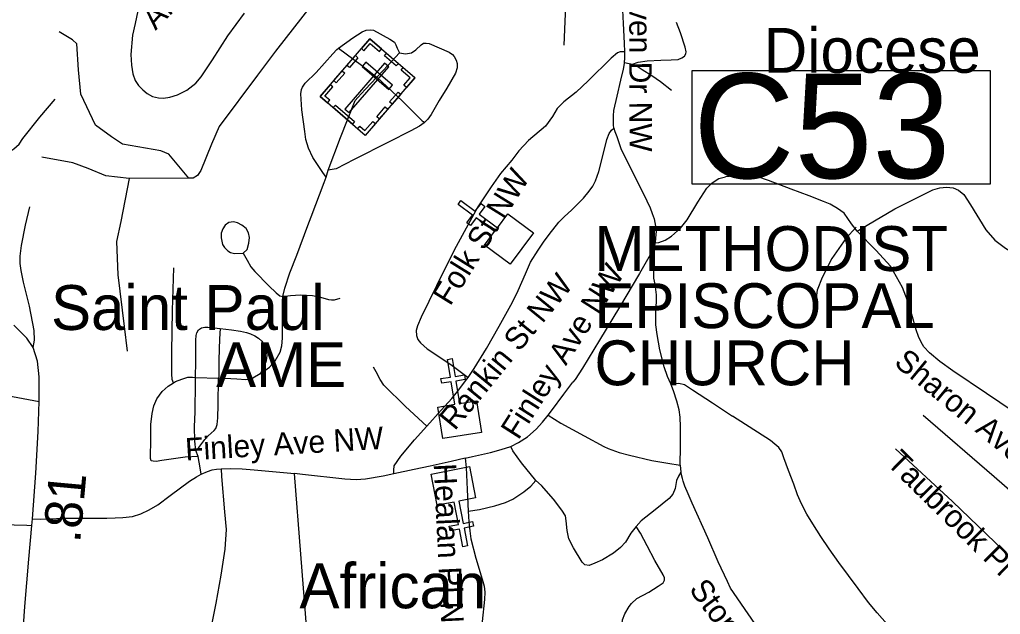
# Model space of a CAD drawing. Extents: x 1159738 to 1321356, y 736314 to 882035.
# Drawn here: x 1247628 to 1250904, y 799228 to 801217 of the extents above; entities that cross this region are included whole.
import ezdxf

# ---------------------------------------------------------------- set-up
doc = ezdxf.new("R2010")
doc.units = 0
for name, color, linetype in [('Exist Cultural Cemetery CELL', 7, 'Continuous'), ('Exist Cultural Church CELL', 7, 'Continuous'), ('Exist Cultural Church Label', 7, 'Continuous'), ('Exist Road Non-System Type 51', 7, 'Continuous'), ('Exist Road Non-System Type 51 Label', 7, 'Continuous'), ('Exist Road Primary US Attributed', 7, 'Continuous'), ('Exist Road Primary US Mileage Hundredths English Label', 7, 'Continuous'), ('Exist Road Primary US Structure Culvert Number Label', 7, 'Continuous')]:
    doc.layers.add(name, color=color, linetype=linetype)

msp = doc.modelspace()

# ---------------------------------------------------------------- linework, layer by layer
at = {"layer": 'Exist Cultural Cemetery CELL'}
for points in [[(1248797.5, 801152.6), (1248948.3, 801022.6), (1248782, 800829.7), (1248631.3, 800959.7)], [(1248769.2, 801119.8), (1248777.8, 801112.4), (1248798.8, 801136.7), (1248829.6, 801110.2), (1248836.8, 801118.7), (1248797.5, 801152.6)], [(1248853.6, 801104.2), (1248892.9, 801070.4), (1248885.4, 801061.7), (1248846.2, 801095.6)], [(1248860.9, 801059.2), (1248846.8, 801071.4), (1248714.4, 800917.8), (1248728.5, 800905.6)], [(1248720.8, 801063.6), (1248749.1, 801096.4), (1248757.7, 801089), (1248729.4, 801056.2)], [(1248784, 801074.4), (1248771.8, 801060.2), (1248861, 800983.4), (1248873.2, 800997.5)], [(1248676.9, 801012.7), (1248705.2, 801045.5), (1248713.8, 801038.1), (1248685.5, 801005.3)], [(1248920, 800989.7), (1248911.4, 800997.1), (1248932.5, 801021.5), (1248901.7, 801048), (1248909, 801056.4), (1248948.3, 801022.5)], [(1248656.3, 800938.2), (1248663.8, 800946.9), (1248647.2, 800961.2), (1248673.6, 800991.8), (1248665.1, 800999.1), (1248631.2, 800959.8)], [(1248863.7, 800941.8), (1248892, 800974.6), (1248900.6, 800967.2), (1248872.3, 800934.4)], [(1248682.3, 800930.9), (1248746.5, 800875.5), (1248739.1, 800866.8), (1248674.8, 800922.3)], [(1248820.6, 800891.9), (1248848.9, 800924.7), (1248857.5, 800917.2), (1248829.2, 800884.4)], [(1248756.9, 800851.4), (1248764.4, 800860.1), (1248781.1, 800845.7), (1248807.5, 800876.3), (1248815.9, 800869), (1248782, 800829.7)]]:
    msp.add_lwpolyline(points, close=True, dxfattribs=at)
at = {"layer": 'Exist Cultural Church CELL'}
for points in [[(1249180.4, 800462.3), (1249214.3, 800508.1), (1249153.2, 800553.5), (1249134.1, 800527.8), (1249121.2, 800537.3), (1249140.3, 800563), (1249092.1, 800598.9), (1249101.6, 800611.8), (1249149.9, 800575.9), (1249169, 800601.6), (1249181.8, 800592), (1249162.7, 800566.4), (1249223.8, 800520.9), (1249258.3, 800567.1), (1249343.7, 800503.6), (1249265.8, 800398.8)], [(1249024.8, 799921.4), (1249081, 799930.5), (1249069.1, 800005.7), (1249037.5, 800000.7), (1249035, 800016.4), (1249066.6, 800021.4), (1249057.2, 800080.8), (1249073, 800083.4), (1249082.4, 800024), (1249114, 800029), (1249116.5, 800013.2), (1249084.9, 800008.2), (1249096.8, 799933), (1249153.8, 799941.9), (1249170.4, 799836.7), (1249041.4, 799816.3)], [(1249150.6, 799617.9), (1249094.8, 799606.8), (1249109.5, 799532.1), (1249140.9, 799538.3), (1249144, 799522.6), (1249112.6, 799516.5), (1249124.2, 799457.4), (1249108.4, 799454.4), (1249096.8, 799513.4), (1249065.4, 799507.2), (1249062.4, 799522.9), (1249093.8, 799529), (1249079.1, 799603.8), (1249022.5, 799592.8), (1249002, 799697.2), (1249130.1, 799722.4)]]:
    msp.add_lwpolyline(points, close=True, dxfattribs=at)
at = {"layer": 'Exist Road Non-System Type 51'}
for p, q in [((1249453.4, 801317), (1249445.1, 801131.6)), ((1248192.3, 800686.4), (1247993.4, 800685.7)), ((1248587.7, 799159.8), (1248546.4, 799698.8))]:
    msp.add_line(p, q, dxfattribs=at)
for points in [[(1249649.3, 801109.5), (1249648.5, 801137.8), (1249644.7, 801204.2), (1249643.2, 801248.8), (1249644, 801294.1)], [(1248022.7, 801245.8), (1248013.6, 801204), (1248005, 801164.9), (1247999.2, 801100.4), (1248000.8, 801064), (1248005.6, 801035.1), (1248013.7, 801013.6), (1248024.9, 800996), (1248039.2, 800981.7), (1248053.2, 800970), (1248071.9, 800959.8), (1248091.7, 800955.5), (1248107.7, 800954.4), (1248129.7, 800957.6), (1248155.3, 800965.7), (1248186.4, 800980.7), (1248215.8, 801003.7), (1248234.5, 801025.6), (1248271.4, 801082.4), (1248323.2, 801161.9), (1248378.3, 801237.9)], [(1248601.3, 801264.4), (1248482.7, 801110.9), (1248422.2, 801031), (1248294.3, 800859.5), (1248268.2, 800800.3), (1248232.8, 800712.2), (1248222, 800695.8), (1248207.2, 800686.7), (1248192.3, 800686.4)], [(1249675.3, 801067.9), (1249693.8, 801074.6), (1249724, 801079.2), (1249769.2, 801080.7), (1249804.6, 801081.7), (1249827.7, 801083.3), (1249840, 801088.4), (1249848.7, 801094.6), (1249853.3, 801101.8), (1249853.8, 801109.5), (1249851.3, 801124.9), (1249834.8, 801172.1), (1249822, 801206.7)], [(1248192.3, 800686.4), (1248125.7, 800767.2), (1248099.3, 800777.8), (1247971.7, 800799.9), (1247935, 800825.2), (1247880.6, 800863.9), (1247832.2, 800967.5), (1247824.1, 801048.4), (1247818.4, 801135.5), (1247804.4, 801148.9), (1247760.2, 801175.3)], [(1248692.9, 801120.7), (1248740.8, 801155.7), (1248771.6, 801176.2), (1248785.2, 801181.2), (1248798.9, 801182.7), (1248809.9, 801181.2), (1248863.9, 801150.8), (1248879.5, 801140.9), (1248884, 801132.9), (1248888.6, 801121.1), (1248893, 801112.4), (1248896.4, 801105.2)], [(1248896.4, 801105.2), (1248916.5, 801102.1), (1248936.7, 801105.2), (1248951.5, 801115.8), (1248968.9, 801132.1), (1248977.3, 801138.2), (1248986, 801138.2), (1248996.2, 801136.3), (1249062.3, 801108.2), (1249073.7, 801099.8), (1249079.4, 801093), (1249085.5, 801081.6), (1249088.9, 801070.5), (1249089.7, 801055.3), (1249084, 801037.5), (1249055.1, 800987.3), (1249029.3, 800946.1), (1249002, 800899.7), (1248991.7, 800884.1), (1248979.5, 800871.7)], [(1248651.2, 800690.2), (1248640.8, 800705.7), (1248607.4, 800755.9), (1248593, 800786.7), (1248584.2, 800815.6), (1248580.1, 800842.1), (1248570.6, 800915.4), (1248566.5, 800968.5), (1248568.8, 800982.9), (1248572.2, 800990.5), (1248581.3, 801003.8), (1248618.2, 801040.3), (1248673.9, 801102.1), (1248687.2, 801116.2), (1248692.9, 801120.7)], [(1248692.9, 801120.7), (1248770, 801064.5), (1248820.9, 801024.8)], [(1248896.4, 801105.2), (1248858.8, 801064.5), (1248820.9, 801024.8)], [(1249649.3, 801109.5), (1249633.4, 801108.9), (1249625.2, 801105.3), (1249604.2, 801087.4), (1249526.7, 801012.4), (1249486.8, 800974.6), (1249445.3, 800942.3), (1249423.2, 800919.2), (1249407.9, 800892.5), (1249384.3, 800860.2), (1249327.4, 800812.1), (1249295.1, 800778.2), (1249271.5, 800746.9), (1249233.7, 800702.1), (1249202.4, 800657.4), (1249158.8, 800591.2), (1249086, 800458.5), (1249045.5, 800379.4), (1248969.1, 800222.3), (1248956.8, 800193), (1248952.7, 800177.1), (1248953.2, 800160.2), (1248958.4, 800147.3), (1248967.1, 800136.6), (1248988.6, 800116), (1249067.6, 800063.9), (1249125.8, 800019.8)], [(1249648.8, 801073.6), (1249649.8, 801087.9), (1249649.3, 801109.5)], [(1249612.4, 800853.9), (1249611.4, 800865.4), (1249611.4, 800881.8), (1249611.9, 800894.6), (1249612.9, 800912.6), (1249623.7, 800960.3), (1249636.5, 801013.7), (1249645.2, 801050.7), (1249648.8, 801069.5), (1249648.8, 801073.6)], [(1249648.8, 801073.6), (1249663.6, 801069.5), (1249675.3, 801067.9)], [(1249675.3, 801067.9), (1249690.2, 801060.7), (1249707.1, 801050.4), (1249739.4, 801029.4), (1249768.7, 801009.9), (1249805.6, 800980.6)], [(1248658.8, 800713), (1248699.1, 800822.1), (1248748.4, 800946.5), (1248757.9, 800956.8), (1248781.4, 800983), (1248820.9, 801024.8)], [(1248820.9, 801024.8), (1248907.1, 800943.8), (1248972.7, 800878.5), (1248975.7, 800875.5), (1248979.5, 800871.7)], [(1247344.8, 800429.5), (1247363.2, 800431.6), (1247365, 800444.4), (1247371, 800479.7), (1247374.4, 800526.9), (1247377.8, 800547.5), (1247383.8, 800563), (1247465.4, 800628.3), (1247518.6, 800678.1), (1247528.8, 800708.7), (1247542.5, 800734.5), (1247563.1, 800754.2), (1247584.6, 800768.9), (1247608.6, 800784.3), (1247625.8, 800799.8), (1247638.7, 800818.7), (1247695.3, 800890), (1247746.7, 800950.5)], [(1248979.5, 800871.7), (1248963.6, 800860.2), (1248934.7, 800844.3), (1248859.9, 800807), (1248744.9, 800749.4), (1248684.5, 800717.4), (1248658.8, 800713)], [(1249125.8, 800019.8), (1249146.1, 800050.2), (1249187.7, 800117.4), (1249229.7, 800191.5), (1249273.8, 800272.2), (1249293.1, 800311.4), (1249317.1, 800366.6), (1249334.5, 800405.4), (1249359.3, 800445.9), (1249377.3, 800472.9), (1249396.7, 800498.6), (1249428.8, 800539), (1249447.6, 800558.1), (1249471, 800579.8), (1249511.2, 800619.2), (1249530.6, 800642.6), (1249542.1, 800660.1), (1249551.1, 800677.6), (1249562.3, 800708.8), (1249577.8, 800769.7), (1249589.4, 800815.4), (1249597.5, 800835.4), (1249605.1, 800846.7), (1249612.4, 800853.9)], [(1249612.4, 800853.9), (1249615.8, 800842.4), (1249622.3, 800825.8), (1249636.3, 800786.3), (1249649.3, 800758.4), (1249712, 800634.2), (1249733.6, 800587.8), (1249740.7, 800568.4), (1249747.1, 800550.4), (1249752.2, 800525.9), (1249754.4, 800508), (1249752.2, 800486.9), (1249750.5, 800470.3)], [(1247993.4, 800685.7), (1247916, 800693.9), (1247856.9, 800718.8), (1247805.4, 800737.6), (1247701.6, 800756.4)], [(1248651.2, 800690.2), (1248658.8, 800713)], [(1247993.4, 800685.7), (1247965.5, 800541.7), (1247950.8, 800474.8), (1247955.8, 800363.9), (1247977.1, 800191.1), (1247986.5, 800107.8)], [(1248507.4, 800291), (1248513.4, 800318.3), (1248530.1, 800369.6), (1248553.7, 800429.7), (1248590.9, 800528.3), (1248601.9, 800557.6), (1248644.8, 800672.2), (1248651.2, 800690.2)], [(1249750.5, 800470.3), (1249763.2, 800471.2), (1249784.6, 800478.8), (1249805.7, 800492.9), (1249835.3, 800519.3), (1249858, 800547.3), (1249893.2, 800606.8), (1249923.2, 800653), (1249941, 800670.7), (1249962.9, 800685.1), (1249986, 800690.5)], [(1250425.3, 800509.9), (1250406.8, 800534.2), (1250381.6, 800569.6), (1250359.5, 800585.2), (1250335.8, 800599.6), (1250313.3, 800608.4), (1250264.7, 800628), (1250205.4, 800649.5), (1250129.6, 800678.5), (1250093.3, 800690.5), (1250065.1, 800695.3), (1250026.2, 800694.9), (1249986, 800690.5)], [(1250004.9, 800701.6), (1250006, 800702)], [(1250425.3, 800509.9), (1250458.5, 800529.8), (1250551.5, 800583.9), (1250678.8, 800648), (1250702.2, 800653.8), (1250724.3, 800656), (1250746.4, 800654.2), (1250763.7, 800646.7), (1250781.3, 800631.7), (1250804.2, 800597.3), (1250855.8, 800513.3), (1250885.7, 800479.1), (1250921.5, 800452.5), (1251038.9, 800379.8), (1251096.3, 800350.6), (1251134.2, 800331.8), (1251176.3, 800317), (1251227.1, 800301.5), (1251317.1, 800283.8)], [(1247673.1, 800120.8), (1247677.5, 800145.2), (1247676.5, 800177.2), (1247660.4, 800258.3), (1247640.3, 800338.8), (1247633, 800377.4), (1247629.3, 800401.2), (1247629.3, 800425.5), (1247633.5, 800461.9), (1247647, 800528.9), (1247662, 800590.8)], [(1248374.4, 800435.5), (1248388.1, 800448.3), (1248393.8, 800469.1), (1248395.2, 800488.1), (1248391.9, 800504.1), (1248384.3, 800518.4), (1248370.1, 800529.2), (1248355, 800537.3), (1248342.2, 800540.1), (1248326.6, 800538.7), (1248314.3, 800529.7), (1248306.2, 800517.4), (1248301, 800502.7), (1248300.6, 800486.6), (1248305.3, 800465.3), (1248312.4, 800454.9), (1248323.3, 800444), (1248332.3, 800438.3), (1248345.5, 800435), (1248374.4, 800435.5)], [(1250421.7, 800523.2), (1250387.7, 800485), (1250340.6, 800417.9), (1250308.4, 800354.8), (1250291.9, 800312.1), (1250286.7, 800268.3)], [(1250991.4, 799876.4), (1250858, 799966.2), (1250745.1, 800042.4), (1250701.7, 800073.2), (1250667.5, 800102.4), (1250648.6, 800123), (1250639.3, 800138.7), (1250630.2, 800157.4), (1250622.3, 800179.5), (1250608, 800230.9), (1250593.1, 800277.7), (1250576.4, 800320.5), (1250536.3, 800392.7), (1250488.5, 800444.4), (1250425.3, 800509.9)], [(1249750.5, 800470.3), (1249746.6, 800455.2), (1249738.4, 800438)], [(1248374.4, 800435.5), (1248387.2, 800412.3), (1248399.9, 800390.5), (1248413.7, 800374.4), (1248460.5, 800326.6), (1248484.2, 800302.9), (1248497.4, 800293), (1248507.4, 800291)], [(1249738.4, 800438), (1249698.4, 800368.4), (1249631.2, 800255.1), (1249564.2, 800144.8), (1249508.3, 800051.8), (1249482.9, 800013.7), (1249475.7, 800004.9)], [(1249802.6, 799999.5), (1249792.2, 800023.9), (1249780.9, 800056.1), (1249766.8, 800112.1), (1249757, 800163.5), (1249753.4, 800196.4), (1249753.4, 800235.9), (1249755.1, 800275.4), (1249755.1, 800296), (1249750.6, 800332.3), (1249746.4, 800351.9), (1249746.1, 800377.3), (1249747.2, 800411.9), (1249738.4, 800438)], [(1248141.4, 800002.5), (1248137.6, 800013.6), (1248135.7, 800032.2), (1248136.5, 800104.4), (1248138.1, 800244.4), (1248142.6, 800386.7)], [(1248431.1, 800032.1), (1248461.9, 800054.5), (1248481.6, 800076.2), (1248498, 800104.7), (1248503.7, 800126), (1248506, 800152.2), (1248505.5, 800249.4), (1248505.5, 800275.4), (1248507.4, 800291)], [(1248507.4, 800291), (1248532.9, 800294.8), (1248566.3, 800296.3), (1248606.2, 800294.4), (1248632.4, 800289.1), (1248659.2, 800281.2), (1248669.1, 800279.6), (1248679.7, 800279.3), (1248698.3, 800285.7)], [(1248215.5, 800020), (1248215.8, 800073.5), (1248216.6, 800144.6), (1248217.7, 800160.2), (1248220, 800169.7), (1248225.7, 800179.2), (1248235.6, 800185.7), (1248245.9, 800188.3), (1248256.1, 800188.3), (1248297.9, 800183.7)], [(1248297.9, 800183.7), (1248295.6, 800149.8), (1248292.6, 800079.1), (1248292.6, 800024.9), (1248291.9, 800018.1)], [(1248297.9, 800183.7), (1248335.1, 800179.6), (1248365.8, 800174.6), (1248385.1, 800170.5), (1248399.2, 800165.9), (1248412.9, 800159.4), (1248425.4, 800152.2), (1248436.4, 800141.6), (1248442.5, 800132.5), (1248449, 800119.5), (1248451.6, 800107.7), (1248453.5, 800094.4), (1248451.2, 800075.4), (1248445.9, 800060.2), (1248439.9, 800048.8), (1248431.1, 800032.1)], [(1248987.4, 799857.5), (1248917.2, 799922.7), (1248844.2, 799994.1), (1248832.5, 800013.3), (1248818.4, 800039), (1248809.6, 800054.4)], [(1248431.1, 800032.1), (1248406.8, 800018), (1248397.3, 800013.8), (1248383.2, 800012.3), (1248353.6, 800015), (1248291.9, 800018.1)], [(1248223.6, 799755.6), (1248180.1, 799753.7), (1248134, 799747.4), (1248102.8, 799743), (1248083.9, 799739.5), (1248073.2, 799739.9), (1248067.2, 799741.4), (1248064.7, 799749.3), (1248066.3, 799816.2), (1248066.3, 799863.5), (1248070.4, 799899.9), (1248075.8, 799925.2), (1248086.2, 799948.5), (1248104.2, 799973.8), (1248124, 799991.7), (1248141.4, 800002.5), (1248148.6, 800006.3), (1248169.1, 800015.1), (1248190, 800020.8), (1248204.9, 800021.5), (1248215.5, 800020)], [(1248223.6, 799755.6), (1248216.3, 799776.1), (1248213.1, 799807.3), (1248211.9, 799855.9), (1248213.5, 799903.9), (1248214.7, 800004.6), (1248215.5, 800020)], [(1248215.5, 800020), (1248291.9, 800018.1)], [(1248216.3, 799776.1), (1248226.7, 799785.8), (1248246.5, 799812.9), (1248257.9, 799824.9), (1248277.4, 799842.6), (1248283.1, 799850.1), (1248287.8, 799862.8), (1248289.4, 799885.2), (1248290.7, 799928.4), (1248291.9, 800018.1)], [(1248987.4, 799857.5), (1249035.6, 799911.1), (1249071.8, 799949.8), (1249091.6, 799974.5), (1249113.6, 800004.6), (1249125.8, 800019.8)], [(1249393.2, 799894), (1249404.3, 799908.9), (1249446.1, 799964.7), (1249475.7, 800004.9)], [(1249802.6, 799999.5), (1249830.3, 800000.7), (1249848.8, 799997.1), (1249875.3, 799978.6), (1249942.3, 799935.6), (1250009.4, 799891.4)], [(1249834.5, 799727), (1249835.1, 799790.5), (1249835.5, 799855.4), (1249834.3, 799887.6), (1249831.1, 799911.7), (1249823.5, 799940.8), (1249811.8, 799975.4), (1249802.6, 799999.5)], [(1247431.9, 799988.5), (1247504.7, 799974.3), (1247586.3, 799960.1), (1247693.2, 799939.5)], [(1249268.5, 799790), (1249294.4, 799802.8), (1249323.7, 799822.1), (1249353, 799847.4), (1249374.3, 799870.3), (1249393.2, 799894)], [(1249393.2, 799894), (1249435.3, 799867.5), (1249514, 799824.9), (1249579.3, 799789.6), (1249593.3, 799783.2), (1249629.9, 799769.1), (1249664.4, 799760.3), (1249739.3, 799743.1), (1249792.7, 799733.8), (1249834.5, 799727)], [(1250542.4, 799181.7), (1250526, 799195.9), (1250491.8, 799233.5), (1250463.4, 799267.7), (1250428.6, 799315.1), (1250364.3, 799402), (1250331.9, 799447.6), (1250304.5, 799488.6), (1250277.2, 799530.6), (1250257.3, 799563.7), (1250239.6, 799597.3), (1250226.5, 799628.1), (1250214, 799664), (1250196.3, 799708.8), (1250181, 799752.1), (1250174.1, 799771.5), (1250163.9, 799786.3), (1250150.2, 799797.7), (1250136, 799809.2), (1250009.4, 799891.4)], [(1251407.4, 799256.4), (1251377.4, 799283.8), (1251241.2, 799383.4), (1251082.5, 799513.8), (1250883.5, 799688), (1250645.9, 799893.6)], [(1248878.2, 799697.6), (1248877.6, 799710.4), (1248879, 799725.3), (1248901.4, 799756.9), (1248947.1, 799811.5), (1248987.4, 799857.5)], [(1249115.9, 799750.2), (1249140.4, 799755.5), (1249200.2, 799769.2), (1249236.7, 799779.2), (1249268.5, 799790)], [(1249352.3, 799675.7), (1249304.6, 799734.3), (1249275.3, 799775.1), (1249268.5, 799790)], [(1250553.7, 799782.1), (1250744.3, 799605.7), (1250914.8, 799441.3), (1251031.8, 799331.7), (1251166.3, 799201.1), (1251221.6, 799142.9), (1251240.1, 799114.8)], [(1248234.2, 799697), (1248230.5, 799718.1), (1248223.6, 799755.6)], [(1249115.9, 799750.2), (1249069.4, 799739.1), (1248999.5, 799723.9), (1248945.6, 799712.5), (1248878.2, 799697.6)], [(1249115.9, 799750.2), (1249119.1, 799719.7), (1249123.2, 799645.5), (1249126.4, 799573.5)], [(1249834.5, 799727), (1249836.7, 799703.4)], [(1247670.2, 799547.4), (1247697, 799547), (1247777.4, 799550.2), (1247846.4, 799549.6), (1247919.4, 799549.6), (1247947.2, 799550.5), (1247972.1, 799552.1), (1248004.5, 799555.9), (1248032, 799564.1), (1248060.9, 799577.3), (1248089.6, 799594), (1248130.5, 799625.6), (1248195.1, 799674), (1248218.7, 799688.5), (1248234.2, 799697)], [(1248300.6, 799714.3), (1248301.9, 799689.7), (1248312.5, 799571.4), (1248317.3, 799511.7), (1248313.5, 799446.3), (1248300, 799359.7), (1248282.7, 799265.4), (1248270.2, 799198.3), (1248250, 799099.2), (1248235.6, 799036), (1248218.3, 798984), (1248197.1, 798929.2), (1248173.1, 798876.6), (1248163.5, 798842), (1248154.9, 798811.2), (1248151, 798772.7), (1248152.9, 798728.4), (1248158.7, 798698.6), (1248170.2, 798672.6), (1248187.5, 798636), (1248223.9, 798559.4), (1248240.8, 798518.5), (1248283.6, 798431.4)], [(1248234.2, 799697), (1248254.9, 799706.4), (1248271.3, 799711.5), (1248285.5, 799714), (1248300.6, 799714.3)], [(1248300.6, 799714.3), (1248330.7, 799716.1), (1248370.7, 799715.2), (1248410.6, 799711.9), (1248471.9, 799705.7), (1248546.4, 799698.8)], [(1248878.2, 799697.6), (1248842.4, 799689.9), (1248783.5, 799680.7), (1248751.6, 799678.5), (1248713.6, 799680.7), (1248572.6, 799695.9), (1248546.4, 799698.8)], [(1249836.7, 799703.4), (1249828.3, 799690.6), (1249821.9, 799675.7), (1249817.1, 799648.8), (1249809.4, 799629.9), (1249797, 799615.4), (1249750.4, 799577.7), (1249704.3, 799541.2), (1249686.9, 799522)], [(1250239.1, 798972.7), (1250230.6, 798984.6), (1250120.1, 799144), (1250002.8, 799315.3), (1249992.4, 799337.8), (1249961.1, 799403.3), (1249926.5, 799483.7), (1249874.8, 799599.6), (1249860.7, 799631.3), (1249850, 799657.3), (1249844.3, 799673.4), (1249841.9, 799682.6), (1249836.7, 799703.4)], [(1247284, 799665.2), (1247360.3, 799600.5), (1247410.5, 799557.9), (1247425.8, 799548.6), (1247441.9, 799542.9), (1247458.9, 799540.3), (1247508.7, 799535.9), (1247609.8, 799528.1), (1247651.4, 799526.2), (1247668.7, 799525.6)], [(1249126.4, 799573.5), (1249163.3, 799579.2), (1249215.1, 799591.2), (1249250.8, 799601.7), (1249274.9, 799612.9), (1249311.5, 799638.2), (1249335.1, 799656.3), (1249352.3, 799675.7)], [(1249686.9, 799522), (1249669.7, 799499.5), (1249651.2, 799469.4), (1249635.1, 799451.7), (1249611.8, 799432.4), (1249574.5, 799410.7), (1249549.6, 799399.4), (1249530.4, 799392), (1249515.6, 799393.6), (1249506.3, 799402.4), (1249477.4, 799451), (1249461.8, 799481.1), (1249456.6, 799509.1), (1249453.8, 799541.2), (1249451, 799557.3), (1249439.3, 799576.2), (1249411.2, 799613.9), (1249371.5, 799658.8), (1249352.3, 799675.7)], [(1249126.4, 799573.5), (1249128.1, 799537.3), (1249131.3, 799507.9), (1249134.9, 799480.2), (1249152.1, 799415.9), (1249172.6, 799345.8), (1249179.4, 799322.5), (1249181.8, 799302.8), (1249181, 799277.5), (1249173, 799204.6), (1249166.2, 799159.6), (1249154.5, 799068.3), (1249148.5, 799028.9), (1249145.3, 798983.1), (1249144.5, 798944.7)], [(1249581.3, 799089.6), (1249609, 799110.1), (1249627, 799134.6), (1249635.1, 799161.9), (1249639.1, 799186.2), (1249641.1, 799209.5), (1249649.9, 799229.6), (1249663.6, 799254.5), (1249671.6, 799264.4), (1249690, 799281.7), (1249729.8, 799302.8), (1249760.7, 799322.9), (1249777.2, 799334.2), (1249782, 799342.6), (1249782.4, 799350.2), (1249777.6, 799360.7), (1249749.5, 799408.5), (1249723.8, 799457.5), (1249702.1, 799499.3), (1249686.9, 799522)]]:
    msp.add_lwpolyline(points, dxfattribs=at)
at = {"layer": 'Exist Road Primary US Attributed'}
msp.add_lwpolyline([(1247627.4, 799035.7), (1247637.8, 799157.5), (1247645, 799254.6), (1247658, 799412.5), (1247668.7, 799525.6), (1247670.2, 799547.4), (1247681.8, 799700.1), (1247690, 799839.5), (1247693.2, 799939.5), (1247692.8, 800022.7), (1247687.3, 800074.9), (1247673.1, 800120.8), (1247651.4, 800151.3), (1247608.2, 800195.2)], dxfattribs=at)
at = {"layer": 'Exist Road Primary US Structure Culvert Number Label'}
msp.add_lwpolyline([(1249874.8, 801046.6), (1250870.3, 801046.6), (1250870.3, 800666.7), (1249874.8, 800666.7)], close=True, dxfattribs=at)

# ---------------------------------------------------------------- texts
at = {"layer": 'Exist Cultural Church Label'}
for s, p in [('Diocese', (1250113.7, 801039)), ('METHODIST ', (1249547.8, 800376.2)), ('Saint Paul', (1247732.5, 800179.1)), ('EPISCOPAL ', (1249547.8, 800185.2)), ('AME', (1248283.9, 799988.1)), ('CHURCH', (1249547.8, 799994.1)), ('African ', (1248562.4, 799248.6))]:
    msp.add_text(s, height=150, dxfattribs=at).set_placement(p)
at = {"layer": 'Exist Road Non-System Type 51 Label'}
for s, rotation, p in [('Arlington Cir NW', 46.385, (1248081.9, 801178.7)), ('Greenhaven Dr NW', 270.1462, (1249662.9, 801655.7)), ('Glenwood Pl NW', 329.2259, (1250471.8, 801543.2)), ('Folk St NW', 58.1333, (1249065.8, 800256.4)), ('Finley Ave NW', 57.431, (1249293.5, 799808.6)), ('Rankin St NW', 50.7536, (1249081.2, 799839.9)), ('Sharon Ave NW', 320.5986, (1250545.2, 800064.1)), ('Finley Ave NW', 3.3859, (1248182.7, 799742.4)), ('Taubrook Pl NW', 315.4011, (1250520.2, 799731.4)), ('Healan Pl NW', 272.7479, (1249010.7, 799731.2)), ('Stonewall St NW', 306.8067, (1249861.4, 799311.4))]:
    msp.add_text(s, height=75, rotation=rotation, dxfattribs=at).set_placement(p)
at = {"layer": 'Exist Road Primary US Mileage Hundredths English Label'}
msp.add_text('.81', height=125, rotation=84.7326, dxfattribs=at).set_placement((1247829.4, 799465.1))
at = {"layer": 'Exist Road Primary US Structure Culvert Number Label'}
msp.add_text('C53', height=350, dxfattribs=at).set_placement((1249878.1, 800686.5))

doc.saveas('drawing.dxf')
